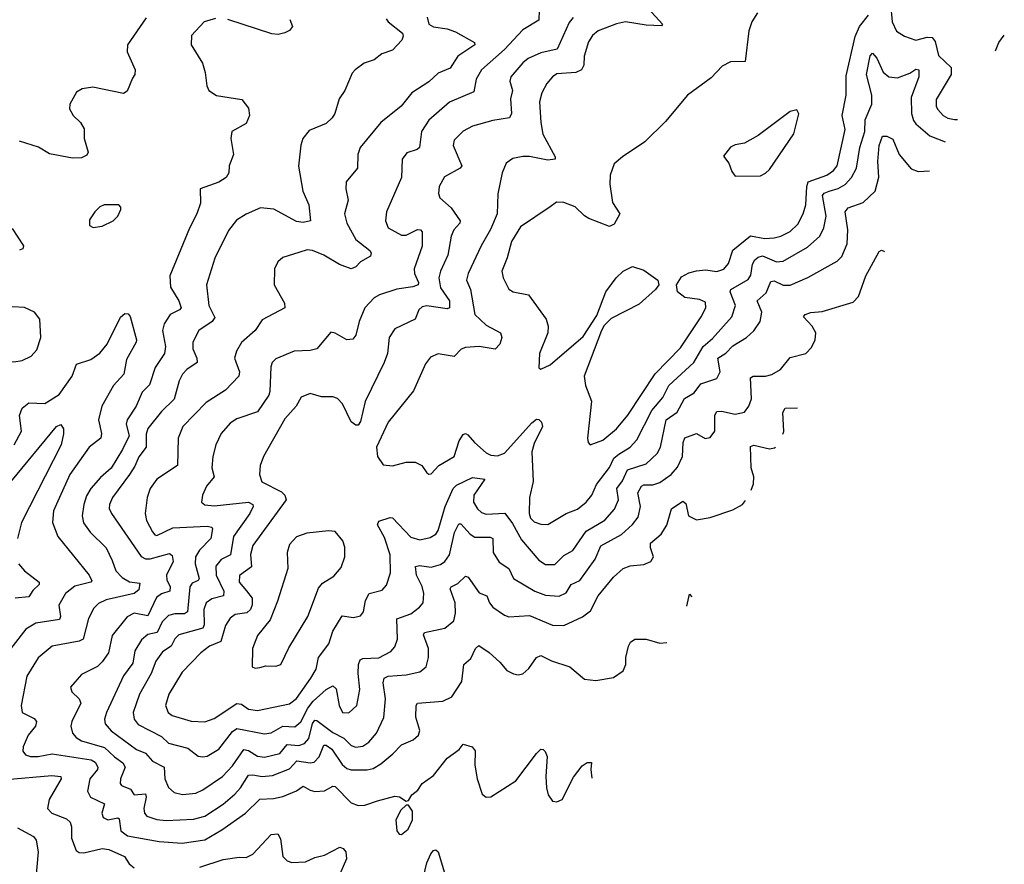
# Model space of a CAD drawing. Extents: x 1468344 to 1613994, y 525695 to 643861.
# Tile 392 of 427: x 1589894 to 1594202, y 600481 to 604175. Entities that reach past the tile are written whole.
import ezdxf

# ---------------------------------------------------------------- set-up
doc = ezdxf.new("R2010")
doc.units = 0

msp = doc.modelspace()

# ---------------------------------------------------------------- linework, layer by layer
at = {"layer": '0CON10XD'}
for points in [[(1592644.1, 604224.1), (1592706.7, 604155), (1592702.5, 604147.5), (1592635, 604150.8), (1592545, 604165.4), (1592505, 604156.7), (1592425, 604125.4), (1592400.5, 604105), (1592382.7, 604077.3), (1592364.6, 604015), (1592362.7, 603975), (1592351.9, 603955), (1592326.9, 603943.1), (1592245, 603937.7), (1592225, 603924.4), (1592200.9, 603895), (1592179.1, 603855), (1592169.1, 603815), (1592174.1, 603725), (1592183.8, 603673.8), (1592237.5, 603575), (1592237.5, 603565), (1592205, 603560), (1592125, 603576.1), (1592095, 603576.2), (1592052.1, 603567.9), (1592022.5, 603547.5), (1592004.6, 603505.4), (1591987, 603413), (1591984, 603325), (1591953.7, 603256.3), (1591912.8, 603185), (1591856.7, 603065), (1591849.6, 603035), (1591866.6, 602995), (1591885.4, 602885), (1591935, 602838.8), (1591998.6, 602805), (1592004.4, 602785), (1591994.5, 602755), (1591975, 602733.6), (1591905.3, 602744.7), (1591845, 602741.1), (1591826.6, 602733.4), (1591795, 602701.4), (1591725, 602712.7), (1591691.2, 602698.8), (1591670.5, 602669.5), (1591617.8, 602552.2), (1591506.2, 602413.8), (1591456, 602305), (1591459.6, 602265), (1591485, 602228.1), (1591525, 602223.8), (1591585, 602239.2), (1591625, 602239.4), (1591654.4, 602224.4), (1591675, 602193.3), (1591685, 602186.7), (1591695, 602188.8), (1591728.6, 602225), (1591795, 602264.4), (1591816.7, 602333.3), (1591835, 602360), (1591845, 602364.3), (1591855, 602359.2), (1591883.9, 602325), (1591935, 602280.4), (1591955, 602270), (1591985, 602266.7), (1592015, 602279.6), (1592135, 602412.2), (1592155, 602427.1), (1592165, 602426), (1592177.5, 602415), (1592181.4, 602395), (1592145, 602321.4), (1592134.7, 602285), (1592140.4, 602155), (1592124.6, 602085), (1592123.7, 602015), (1592129.2, 601995), (1592145, 601979.2), (1592175, 601968.2), (1592205, 601966.5), (1592285, 602015.6), (1592335, 602034.6), (1592372.7, 602065), (1592397.9, 602095), (1592418.5, 602141.5), (1592474.2, 602215.8), (1592493.7, 602256.3), (1592515.4, 602274.6)], [(1593703.9, 604243.9), (1593711.5, 604165), (1593730, 604125), (1593765, 604101.9), (1593814.6, 604084.6), (1593865, 604097.6), (1593886.5, 604096.5), (1593899.6, 604079.6), (1593915, 604017.5), (1593969.1, 603965), (1593969.3, 603935), (1593904.7, 603825), (1593904.6, 603795), (1593911.2, 603781.2), (1593935, 603755.5), (1593955, 603743.9), (1593985, 603737.8), (1593998.1, 603738)], [(1590447.1, 604182.9), (1590365.6, 604065), (1590365, 604033.3), (1590399.2, 603955), (1590398.8, 603935), (1590388.3, 603918.3), (1590365, 603862.5), (1590348.3, 603851.7), (1590215, 603879.5), (1590167.6, 603872.4), (1590143, 603857), (1590114.4, 603805.6), (1590112.5, 603785), (1590128, 603755), (1590160, 603725), (1590176.8, 603696.8), (1590177.1, 603655), (1590193.8, 603595), (1590187.7, 603582.3), (1590165, 603570), (1590125, 603569.4), (1590025, 603587.5), (1589977.2, 603617.2), (1589893.4, 603643.4)], [(1591677.5, 604185), (1591684.5, 604155), (1591705, 604142.7), (1591765, 604134.8), (1591801.6, 604121.6), (1591884, 604075), (1591885.7, 604065), (1591811.9, 604015), (1591777.8, 603962.2), (1591725, 603940.9), (1591685, 603903.1), (1591609.4, 603855), (1591564.1, 603795.9), (1591474.3, 603725), (1591383.5, 603615), (1591373.6, 603585), (1591372.2, 603525), (1591323.1, 603465), (1591321.1, 603435), (1591330.9, 603385), (1591315.3, 603325), (1591325.2, 603285.2), (1591365, 603213.3), (1591425.6, 603165), (1591431.9, 603155), (1591429.2, 603140.8), (1591385.6, 603115), (1591365, 603093.1), (1591345, 603085.6), (1591294.1, 603104.1), (1591225.6, 603145), (1591175, 603165.3), (1591151.9, 603168.1), (1591115, 603156.7), (1591045, 603134.2), (1591024.4, 603115.6), (1591008.6, 603085), (1591007.8, 603015), (1591053.1, 602935), (1591053.8, 602915), (1590955, 602862.5), (1590925.3, 602814.7), (1590865, 602762.2), (1590842.9, 602725), (1590834.6, 602695), (1590855.4, 602635), (1590852.9, 602615), (1590795, 602554.4), (1590709.9, 602500.1), (1590608.2, 602395), (1590587.3, 602345), (1590584.5, 602225), (1590495, 602165.5), (1590465.9, 602124.1), (1590452.1, 602085), (1590443.8, 602015), (1590449.6, 601985), (1590475, 601934.2), (1590485, 601921.1), (1590495, 601919.2), (1590565, 601952.4), (1590715, 601959.5), (1590735, 601955.5), (1590737.7, 601947.7), (1590730, 601905), (1590680.6, 601855), (1590664.2, 601825), (1590661.6, 601795), (1590679.4, 601730.6), (1590675, 601722.1), (1590649, 601711), (1590638.6, 601695), (1590628.6, 601585), (1590615, 601576.1), (1590573.2, 601576.8), (1590545, 601568.4), (1590518.4, 601541.6), (1590495.4, 601494.6), (1590454.5, 601485.5), (1590427.8, 601462.2), (1590398.6, 601415), (1590389.2, 601360.8), (1590348.6, 601305), (1590273.5, 601145), (1590265.9, 601115), (1590268.9, 601095), (1590293.9, 601065), (1590405, 600983.4), (1590445, 600967.1), (1590475, 600932), (1590526.4, 600906.4), (1590528.9, 600855), (1590545, 600817.1), (1590570, 600795), (1590606.7, 600786.7), (1590665, 600792), (1590695, 600805.9), (1590781.1, 600865), (1590825, 600911.5), (1590875, 600982.8), (1590895, 600978.6), (1590935, 600953.8), (1590965, 600949.2), (1591031.8, 600965), (1591065, 601004.8), (1591115, 601000.2), (1591141, 601009), (1591159, 601031), (1591175, 601096.4), (1591185, 601110.8), (1591195, 601109.8), (1591265, 601058), (1591312.6, 601032.6), (1591345, 601000.3), (1591365, 600993.6), (1591395, 600997.6), (1591422.3, 601015), (1591455.4, 601055), (1591487.3, 601122.7), (1591495.3, 601205), (1591485.3, 601275), (1591488.5, 601295), (1591506.2, 601303.8), (1591585, 601309.5), (1591645, 601322.5), (1591672.2, 601345), (1591682.7, 601385), (1591683.1, 601425), (1591661.5, 601485), (1591665, 601494), (1591755, 601513.5), (1591793.8, 601545), (1591801.3, 601578.7), (1591799.7, 601625), (1591777.8, 601685), (1591782, 601695), (1591810.7, 601709.3), (1591845, 601741.4), (1591856.7, 601736.7), (1591905, 601667.7), (1591938.9, 601655), (1591949.7, 601625), (1591965, 601605.4), (1592015, 601570), (1592035, 601562.5), (1592125, 601569.3), (1592225, 601526), (1592275, 601524.7), (1592357.1, 601562.9), (1592391.1, 601588.9), (1592424.8, 601655.2), (1592492.8, 601737.2), (1592534.4, 601775), (1592565, 601786.5), (1592625, 601791.8), (1592655.6, 601805), (1592667.1, 601825), (1592653.8, 601865), (1592653.6, 601885), (1592701.5, 601925), (1592726.3, 601963.7), (1592745.7, 602035), (1592795, 602069.4), (1592808.2, 602058.2), (1592820.5, 602005), (1592855, 601987.8), (1592915, 601998.2), (1593015, 602030.5), (1593057.1, 602055), (1593069.7, 602071.4)], [(1592166.9, 604216.9), (1592165, 604172.9), (1592095, 604129.6), (1592015.2, 604044.8), (1591915.4, 603955), (1591892.2, 603915), (1591880.7, 603859.3), (1591775, 603814.6), (1591684.3, 603735.7), (1591652.8, 603685), (1591643.8, 603616.2), (1591633.2, 603606.8), (1591587.6, 603592.4), (1591568.1, 603565), (1591564.4, 603484.4), (1591498.5, 603335), (1591494.5, 603295), (1591507.1, 603265), (1591565, 603232.9), (1591585, 603232.6), (1591635, 603256.5), (1591648, 603255), (1591655, 603246.2), (1591655.3, 603184.7), (1591620.8, 603085), (1591621.1, 603065), (1591639.3, 603025), (1591638.2, 603015), (1591614.3, 603005.7), (1591544.1, 602995.9), (1591468, 602972), (1591445, 602958.5), (1591404.5, 602915), (1591379.6, 602855), (1591365.3, 602795), (1591352, 602778), (1591325, 602774.4), (1591275, 602804.3), (1591255, 602807.5), (1591195, 602734.5), (1591165, 602727.5), (1591095, 602724.5), (1591015, 602692.1), (1590999.6, 602675), (1590993.7, 602656.4), (1590989.3, 602549.3), (1590985, 602531.9), (1590935, 602460), (1590845, 602428.8), (1590815, 602410.8), (1590776.5, 602365), (1590751.8, 602315), (1590738.8, 602265), (1590734.6, 602215), (1590745.7, 602175), (1590711.8, 602135), (1590694.5, 602095), (1590689.4, 602065), (1590705, 602052.3), (1590745, 602048.4), (1590895, 602065.2), (1590913.8, 602055), (1590915.9, 602045), (1590901.2, 602015), (1590830, 601915), (1590817.2, 601835), (1590776.2, 601813.8), (1590753.2, 601785), (1590753.3, 601745), (1590786.8, 601675), (1590785.4, 601655), (1590735, 601642.5), (1590710, 601625), (1590699.6, 601595), (1590701.6, 601528.4), (1590695.8, 601514.2), (1590590.5, 601485), (1590573, 601467), (1590557.8, 601435), (1590519.6, 601410.4), (1590490.3, 601369.7), (1590470.3, 601315), (1590417.9, 601225), (1590390.6, 601145), (1590394.7, 601115), (1590412.6, 601092.6), (1590515, 601039.2), (1590545, 601010.8), (1590629.4, 600989.4), (1590675, 600954.3), (1590695, 600950.5), (1590715, 600954.5), (1590765, 600984.7), (1590825, 601061.6), (1590845, 601074.3), (1590965, 601051.4), (1590995, 601056.5), (1591045, 601084.4), (1591098.1, 601081.9), (1591125, 601104.1), (1591155, 601163.8), (1591178.4, 601195), (1591235, 601244.8), (1591265, 601261.1), (1591278.5, 601248.5), (1591291.4, 601175), (1591306.2, 601145), (1591335, 601143.3), (1591368.9, 601175), (1591382.9, 601245), (1591375.3, 601315), (1591376.1, 601355), (1591383.3, 601375), (1591395, 601381.1), (1591465, 601383.2), (1591518.6, 601411.4), (1591535, 601432.5), (1591547.2, 601465), (1591543.8, 601555), (1591605, 601576.7), (1591643.8, 601605), (1591660.3, 601625), (1591662.9, 601665), (1591655.2, 601695.2), (1591630.4, 601745), (1591626.3, 601783.7), (1591642.9, 601787.1), (1591695, 601780), (1591735, 601792), (1591755, 601804.6), (1591775.2, 601834.8), (1591797.4, 601932.6), (1591815, 601969.4), (1591825, 601970), (1591865, 601924.6), (1591885, 601911.3), (1591952.1, 601912.1), (1591964.5, 601905), (1591966, 601845), (1591992.6, 601802.6), (1592034, 601774), (1592055, 601730.5), (1592148.1, 601675), (1592195, 601657.2), (1592255, 601654), (1592285, 601667.9), (1592307.8, 601705), (1592345, 601721.8), (1592411.8, 601815), (1592436.9, 601873.1), (1592527, 601923), (1592575, 601966.9), (1592600.4, 601999.6), (1592611.2, 602045), (1592599.5, 602105), (1592615, 602134.5), (1592625, 602140.7), (1592665, 602141.1), (1592695, 602150.8), (1592744.4, 602185.6), (1592772.9, 602217.1), (1592794.2, 602265), (1592796.9, 602325), (1592803.9, 602346.1), (1592855, 602365.4), (1592893.7, 602343.7), (1592915, 602347.5), (1592935.4, 602374.6), (1592936.4, 602445), (1592945, 602461.1), (1592965, 602462.5), (1593025, 602449.2), (1593065, 602457.8), (1593085.2, 602484.8), (1593096, 602516), (1593092, 602608), (1593104.1, 602615.9), (1593157.5, 602615), (1593185, 602622.2), (1593222.5, 602645), (1593265, 602697.5), (1593334, 602715), (1593359.3, 602740.7), (1593375.4, 602775), (1593376.9, 602805), (1593361.8, 602835), (1593324, 602875), (1593331.2, 602885), (1593355.5, 602894.5), (1593405, 602897.8), (1593541.1, 602938.9), (1593565, 602964), (1593596.7, 603055), (1593655, 603161.2), (1593665, 603166), (1593675, 603162.5), (1593677.9, 603159.7)], [(1592315.2, 604184.8), (1592298, 604162), (1592245.5, 604045), (1592175, 604029.7), (1592118.9, 604005), (1592095, 603985.4), (1592042.5, 603925), (1592039.5, 603905), (1592050, 603865), (1592041.2, 603828.8), (1592045.8, 603764.2), (1592038, 603745), (1591965, 603733.1), (1591875, 603709.2), (1591835, 603687.3), (1591795, 603647.1), (1591790.5, 603625), (1591828.1, 603535), (1591820.8, 603525), (1591753.3, 603486.7), (1591730, 603445), (1591726.7, 603415), (1591731.9, 603395), (1591781.7, 603351.7), (1591821.8, 603295), (1591820.5, 603285), (1591794.5, 603255), (1591781.7, 603228.3), (1591767.8, 603145), (1591735.3, 603075), (1591728.4, 603045), (1591735, 603002.2), (1591775.3, 602945), (1591775.4, 602915), (1591765, 602910.4), (1591675, 602922.9), (1591655, 602918.9), (1591640.4, 602905), (1591624.7, 602865.3), (1591535, 602822.5), (1591511.5, 602785), (1591504.2, 602714.2), (1591489.4, 602675), (1591405.3, 602505), (1591385, 602417.5), (1591375, 602402), (1591365, 602401.2), (1591345, 602416.2), (1591306.9, 602495), (1591285, 602517.5), (1591265, 602525.5), (1591215, 602525.4), (1591165, 602539.1), (1591126.2, 602523.8), (1591103.3, 602485), (1591055, 602428.9), (1590960.5, 602265), (1590946.2, 602225), (1590943.1, 602185), (1590954.2, 602154.2), (1591040.2, 602110.2), (1591053.8, 602095), (1591059.6, 602075), (1590915, 601875.5), (1590904, 601836), (1590908.1, 601781.9), (1590855.9, 601744.1), (1590854.7, 601715), (1590887, 601677), (1590911, 601645), (1590911.2, 601615), (1590904.2, 601595), (1590888.7, 601581.3), (1590837.3, 601572.7), (1590815, 601557.9), (1590795, 601525.7), (1590774.5, 601455.5), (1590724.8, 601435.2), (1590686.9, 601405), (1590605, 601321.4), (1590546.7, 601225), (1590532.7, 601175), (1590544.4, 601145), (1590561.2, 601131.2), (1590645, 601107.5), (1590705, 601104.2), (1590745, 601118.4), (1590845, 601183.7), (1590865, 601180.9), (1590895, 601159.4), (1590935, 601153.2), (1591075, 601183.3), (1591105, 601205.4), (1591168.2, 601295), (1591191.2, 601335), (1591201.6, 601385), (1591246.2, 601445), (1591265, 601500.6)], [(1593122.9, 604205), (1593098.1, 604165), (1593084.5, 604125.5), (1593068.9, 603991.1), (1593005, 603990.5), (1592968.1, 603971.9), (1592919.9, 603920.1), (1592815.6, 603845), (1592720.2, 603729.8), (1592629.5, 603640.5), (1592531.2, 603575), (1592495.7, 603544.3), (1592477.5, 603495), (1592476.9, 603455), (1592488.1, 603375), (1592520, 603325), (1592495, 603280), (1592475, 603270), (1592385, 603305.5), (1592365, 603316.7), (1592325, 603356.2), (1592275, 603375.4), (1592243.3, 603376.7), (1592215, 603355.8), (1592085, 603268.9), (1592046.8, 603205), (1592027.4, 603132.6), (1592004.4, 603075), (1592010, 603045), (1592035, 602995.8), (1592053.8, 602983.8), (1592121.2, 602971.2), (1592197.5, 602865), (1592207.1, 602835), (1592205.6, 602805), (1592169.2, 602715), (1592165, 602652.5), (1592175, 602646.7), (1592215, 602665.6), (1592360.2, 602789.8), (1592419.5, 602880.5), (1592458.9, 602985), (1592503.8, 603045), (1592535, 603074.5), (1592575, 603095.7), (1592625, 603079.2), (1592686.2, 603035), (1592691.2, 603015), (1592676, 602995), (1592605, 602930.9), (1592482, 602868), (1592452.1, 602837.9), (1592439.5, 602815), (1592364.3, 602615.7), (1592370, 602575), (1592396.4, 602506.4), (1592378, 602345), (1592381.2, 602325), (1592390, 602315), (1592445, 602335.5), (1592504.8, 602385.2), (1592554.7, 602445), (1592674.8, 602625.2), (1592785, 602739.6), (1592876.2, 602875), (1592896.5, 602915), (1592895, 602938.8), (1592868.8, 602951.2), (1592805, 602960), (1592772, 602985), (1592768, 603015), (1592790.2, 603049.8), (1592822.4, 603067.6), (1592855, 603076.4), (1592895, 603081.1), (1592945, 603073.9), (1592975, 603082.9), (1592995, 603108), (1593013.8, 603166.2), (1593091.3, 603228.7), (1593155, 603218), (1593195, 603220.5), (1593225, 603227.6), (1593265, 603248.7), (1593299.5, 603280.5), (1593322.1, 603325), (1593334.4, 603365.6), (1593337.7, 603445), (1593344.8, 603465), (1593425.5, 603495), (1593455.4, 603515), (1593471.1, 603535), (1593505.8, 603695), (1593492.4, 603755), (1593510.5, 603845), (1593510.4, 603929.6), (1593549.3, 604100.7), (1593568.4, 604145), (1593607.4, 604195)], [(1590750.4, 604179.6), (1590701.4, 604165), (1590645.8, 604105), (1590644.3, 604064.3), (1590694.4, 603984.4), (1590705.9, 603944.1), (1590712.5, 603885), (1590722, 603865), (1590755, 603843.1), (1590865.6, 603825.6), (1590895, 603787.5), (1590900, 603755), (1590885, 603720), (1590822, 603685), (1590818, 603655), (1590830, 603585), (1590811.2, 603535), (1590810, 603505), (1590797.5, 603485), (1590765, 603464.5), (1590683.3, 603435), (1590685, 603372.5), (1590669.1, 603325), (1590637.2, 603262.7), (1590550.8, 603055), (1590554.6, 603005), (1590590.4, 602945), (1590600.4, 602915), (1590593.3, 602905), (1590552.7, 602885), (1590525.8, 602844.2), (1590519.7, 602815), (1590531.6, 602745), (1590528.4, 602715), (1590486.6, 602653.4), (1590461.8, 602578.2), (1590430.4, 602545), (1590403.9, 602485), (1590364.6, 602425), (1590360.6, 602405), (1590373.8, 602355), (1590344.8, 602295.2), (1590295, 602213.8), (1590247.3, 602172.7), (1590205.5, 602124.5), (1590187.1, 602092.9), (1590175.2, 602055), (1590168.1, 602005), (1590173.6, 601973.6), (1590203.3, 601933.3), (1590273.1, 601865), (1590299.6, 601809.6), (1590315.4, 601765), (1590342.3, 601735), (1590375, 601716.5), (1590420.7, 601710.7), (1590415, 601681.5), (1590395.2, 601664.8), (1590273, 601637), (1590238.8, 601621.2), (1590218.7, 601601.3), (1590195, 601555.8), (1590172.5, 601465), (1590155, 601456.9), (1590036.2, 601435), (1589975, 601384.5), (1589926.2, 601303.8), (1589900.5, 601175), (1589905.8, 601145), (1589958.2, 601118.2), (1589968.1, 601105), (1589963.6, 601085), (1589931.5, 601045), (1589909.4, 600995), (1589908.6, 600975), (1589919.1, 600959.1), (1589941.8, 600951.8), (1589975, 600952), (1590035.9, 600964.1), (1590207.5, 600937.5), (1590225, 600928), (1590235.9, 600905)], [(1591498.2, 604178.2), (1591505.8, 604165), (1591569.2, 604115), (1591572.3, 604102.3), (1591565.7, 604085), (1591525, 604041.9), (1591478.8, 604025), (1591445, 603998.6), (1591401.2, 603985), (1591362, 603955), (1591349.7, 603940.3), (1591317.5, 603865), (1591292.1, 603827.9), (1591273.1, 603765), (1591261.4, 603745), (1591235, 603720.6), (1591160.2, 603689.8), (1591133.1, 603655), (1591123.8, 603626.2), (1591114.5, 603534.5), (1591132.7, 603425), (1591159.5, 603365), (1591166.2, 603295), (1591135, 603287.1), (1591105, 603291.8), (1591006.5, 603346.5), (1590947.8, 603352.2), (1590885, 603324.4), (1590842.6, 603297.4), (1590807.3, 603252.7), (1590747.9, 603132.1), (1590711.2, 603015), (1590722.3, 602925), (1590748, 602872), (1590736.9, 602855), (1590677.5, 602815), (1590651.3, 602765), (1590651.8, 602735), (1590668.9, 602695), (1590671.1, 602675), (1590625.5, 602645), (1590606.2, 602625), (1590591.6, 602595), (1590569.7, 602515), (1590515, 602460.8), (1590455, 602386.4), (1590447.5, 602362.5), (1590447.4, 602305), (1590415, 602263.4), (1590397.9, 602222.1), (1590374.3, 602185.7), (1590300, 602085), (1590287.1, 602055), (1590286.2, 602036.2), (1590295.5, 602015), (1590426.4, 601826.4), (1590445, 601816.9), (1590465, 601817), (1590549.8, 601839.8), (1590561.5, 601831.5), (1590565.8, 601805), (1590536.7, 601745), (1590538.6, 601725), (1590552.8, 601695), (1590551.5, 601675), (1590515, 601663.3), (1590492.4, 601647.6), (1590455, 601567.1), (1590395, 601579.1), (1590365, 601563.6), (1590299, 601481), (1590282.7, 601405), (1590255, 601366.4), (1590234.2, 601345.8), (1590165, 601310.6), (1590116, 601255), (1590122.5, 601235), (1590154.7, 601204.7), (1590161.2, 601185), (1590122.1, 601105), (1590117.9, 601085), (1590125.4, 601055), (1590141.8, 601035), (1590165, 601021.1), (1590265, 600992.1), (1590309.3, 600950.7), (1590345.3, 600925), (1590356.3, 600905), (1590335.4, 600855), (1590334.6, 600835), (1590340.5, 600825), (1590379.4, 600809.4), (1590395, 600784.7), (1590445, 600789.1), (1590447.7, 600775), (1590436.8, 600725), (1590440.7, 600705), (1590451.1, 600691.1), (1590495, 600676.9), (1590535, 600671.9), (1590655, 600677.9), (1590705, 600691), (1590785, 600743.3), (1590835, 600787.9), (1590861, 600815), (1590895, 600870), (1590915, 600872.8), (1590955, 600864.4), (1591001.1, 600868.9), (1591075, 600898.4), (1591106.9, 600933.1), (1591165, 600924.3), (1591182.2, 600927.8), (1591205, 600951.2), (1591225, 601002.2), (1591235, 601002.4), (1591260, 600985), (1591305, 600917.1), (1591325, 600900), (1591345, 600893.4), (1591415, 600893.4), (1591440.6, 600899.4), (1591475, 600919.6), (1591526.4, 600963.6), (1591565, 601002.9), (1591616, 601025), (1591639.4, 601045), (1591644.4, 601065.6), (1591627.1, 601125), (1591628.5, 601175), (1591634.3, 601185), (1591745, 601193.8), (1591785, 601213.3), (1591829.1, 601280.9), (1591837.1, 601355), (1591868.6, 601381.4), (1591888, 601425), (1591902.9, 601437.1), (1591947.7, 601407.7), (1591995.2, 601365.2), (1592025, 601328.9), (1592055, 601314.4), (1592075, 601309.2), (1592095, 601314), (1592122.4, 601337.6), (1592155.4, 601384.6), (1592175, 601394.4), (1592220.5, 601370.5), (1592301.2, 601345), (1592365, 601290), (1592415, 601284.3), (1592491.7, 601298.3), (1592535, 601327.5), (1592545.9, 601354.1), (1592546, 601385), (1592558, 601435), (1592567.3, 601452.7), (1592585, 601466.2), (1592635, 601465.7), (1592695, 601447.9), (1592725.3, 601450.9)], [(1591076.7, 604175), (1591087.5, 604145), (1591075, 604127.5), (1591055, 604116.7), (1591025, 604110), (1590997.1, 604112.9), (1590805, 604176.1)], [(1594164.4, 604038.2), (1594178.1, 604075), (1594202.2, 604106.2)], [(1592515.4, 602274.6), (1592565, 602304.7), (1592595, 602337.9), (1592660.2, 602465), (1592708.1, 602521.9), (1592734.9, 602575.1), (1592844.1, 602675), (1592885, 602744.7), (1592925, 602780.4), (1593010, 602875), (1593026.8, 602925), (1593002.4, 602985), (1593005.3, 602994.8), (1593082.1, 603037.9), (1593093.1, 603056.9), (1593100.4, 603105), (1593111.4, 603125), (1593125, 603136.4), (1593145, 603141.9), (1593205, 603115.3), (1593235, 603119.1), (1593340.6, 603179.4), (1593395, 603227.9), (1593412.8, 603265), (1593422.2, 603315), (1593407.1, 603405), (1593413.7, 603416.3), (1593435.8, 603425), (1593475, 603436.5), (1593506.3, 603453.7), (1593534.3, 603485), (1593555.7, 603525), (1593570.4, 603615), (1593591.9, 603685), (1593593.2, 603736.8), (1593623.1, 603805), (1593623, 603845), (1593598.6, 603935), (1593615, 604016.2), (1593625, 604028.6), (1593645, 604005.6), (1593672.7, 603945), (1593697.5, 603925), (1593735, 603920.3), (1593789.3, 603940.7), (1593815, 603958.5), (1593828.6, 603955), (1593828.7, 603925), (1593794.8, 603835), (1593796.7, 603765), (1593805, 603733.1), (1593815, 603719.4), (1593876.6, 603666.6), (1593943.7, 603639.7)], [(1593025, 603490), (1593135, 603492), (1593157.3, 603502.7), (1593175, 603520), (1593282, 603675), (1593303.3, 603763.3), (1593295, 603780), (1593265, 603772.5), (1593125, 603667.5), (1593065, 603634), (1593025, 603627.5), (1593005, 603617.5), (1592973, 603577), (1592997, 603547), (1593010.5, 603510.5), (1593025, 603490)], [(1591265, 601500.6), (1591305, 601568.1), (1591355, 601560), (1591385, 601567.5), (1591398.9, 601585), (1591406.8, 601635), (1591422.7, 601665), (1591480.4, 601679.6), (1591498.9, 601701.1), (1591516.3, 601755), (1591514.8, 601835), (1591490.8, 601910.8), (1591460.5, 601965), (1591465, 601980.8), (1591515, 601997.3), (1591525, 601995.5), (1591605, 601912.1), (1591645, 601899.5), (1591690.3, 601909.7), (1591714.8, 601925.2), (1591725, 601941.1), (1591756.6, 602045), (1591790.7, 602125), (1591805, 602138.4), (1591875, 602173.2), (1591930, 602165), (1591881.2, 602095), (1591879.6, 602065), (1591896.8, 602035), (1591915, 602019.1), (1591935, 602012.5), (1592017, 602017), (1592050.6, 601970.6), (1592089.5, 601899.5), (1592165, 601810.9), (1592195, 601792.7), (1592235, 601792.5), (1592275, 601831.8), (1592315, 601852.9), (1592372.8, 601937.2), (1592455, 601986.6), (1592496.3, 602033.7), (1592513.8, 602075), (1592507.2, 602125), (1592532.3, 602157.7), (1592554.1, 602205.9), (1592635, 602232.8), (1592683.2, 602276.8), (1592698.6, 602305), (1592723.1, 602425), (1592771.1, 602458.9), (1592802.5, 602517.5), (1592845, 602543.1), (1592875, 602581.6), (1592945, 602605.6), (1592959.2, 602635), (1592949.1, 602695), (1592983.6, 602716.4), (1593015, 602747.8), (1593075, 602784.5), (1593106.8, 602813.2), (1593134.7, 602855.3), (1593141.5, 602895), (1593120.7, 602945), (1593159.7, 602980.3), (1593180.1, 603029.9), (1593195, 603032.5), (1593235, 603012.9), (1593265.7, 603014.3), (1593343.3, 603046.7), (1593471.6, 603118.4), (1593491.3, 603138.7), (1593515.3, 603195), (1593517.4, 603255), (1593505.4, 603335), (1593518.6, 603351.4), (1593584.8, 603375.2), (1593637.1, 603425), (1593653.6, 603486.4), (1593649.5, 603555), (1593655.3, 603625), (1593670, 603665), (1593688, 603665), (1593715, 603651.9), (1593742, 603585), (1593795, 603521.8), (1593825, 603511.3), (1593874.3, 603514.1)], [(1590216.1, 603266.1), (1590255, 603272), (1590303.3, 603295), (1590324.1, 603315.9), (1590336.7, 603345), (1590336.7, 603355), (1590327.5, 603365), (1590264.4, 603365.6), (1590245, 603356), (1590223.8, 603335), (1590200.5, 603299.5), (1590200, 603275), (1590216.1, 603266.1)], [(1589861.7, 603261.7), (1589911.2, 603185), (1589907.7, 603172.3), (1589894, 603166)], [(1589868, 602678), (1589905, 602684.5), (1589945, 602702.9), (1589969.6, 602730.4), (1589986.5, 602785), (1589982.9, 602865), (1589959.2, 602895), (1589915, 602915.4), (1589865, 602918.7), (1589810, 602905), (1589785, 602886.7), (1589768.5, 602855), (1589773.6, 602815), (1589787.4, 602777.4), (1589851.9, 602681.9), (1589868, 602678)], [(1589870, 602315), (1589902.5, 602375), (1589893.1, 602443.1), (1589904.5, 602475), (1589935, 602498.6), (1590005, 602495.4), (1590066.4, 602535), (1590123.7, 602616.3), (1590142.5, 602667.5), (1590205, 602688.2), (1590245, 602716.5), (1590276.5, 602755), (1590335, 602874), (1590355, 602890), (1590368.3, 602888.3), (1590377.1, 602877.1), (1590405.4, 602775), (1590403.5, 602765), (1590361.7, 602688.3), (1590350, 602625), (1590304.6, 602575.4), (1590253.6, 602485), (1590238.6, 602425), (1590251.9, 602365), (1590249.7, 602345), (1590198.8, 602305), (1590113.7, 602186.3), (1590042.6, 602027.4), (1590038.2, 601975), (1590061.5, 601915), (1590198.2, 601745), (1590209.4, 601720.6), (1590205.3, 601714.7), (1590135, 601697.2), (1590095.2, 601664.8), (1590065.4, 601614.6), (1590072.2, 601565), (1590067.8, 601552.2), (1589965, 601535.8), (1589921.4, 601508.6), (1589855.3, 601425)], [(1593232.9, 602362.4), (1593237, 602373), (1593232.7, 602457.3), (1593243.6, 602476.4), (1593297.5, 602477.4)], [(1589855, 602153.4), (1590055, 602396), (1590075, 602403.8), (1590085.6, 602385.6), (1590086.4, 602363.6), (1590076, 602315), (1589902.8, 601975), (1589884.1, 601905)], [(1593095, 602116.6), (1593105.5, 602145), (1593106.5, 602175), (1593094.6, 602215), (1593092, 602308), (1593105.7, 602314.3), (1593175, 602298.2), (1593197.3, 602302.7), (1593200.9, 602305.3)], [(1590925, 601338.8), (1590945, 601342), (1590971.7, 601348.3), (1591015, 601347.5), (1591036.2, 601355), (1591072.1, 601427.9), (1591155.4, 601565), (1591201.3, 601688.7), (1591219.5, 601710.5), (1591269.5, 601740.5), (1591300.8, 601779.2), (1591317.3, 601825), (1591317.6, 601867.6), (1591308.2, 601895), (1591275, 601935.7), (1591245, 601939.5), (1591150.6, 601929.4), (1591105, 601912.5), (1591075, 601878.8), (1591064.3, 601845), (1591066.9, 601775), (1591022.2, 601632.2), (1590990.5, 601549.5), (1590935, 601480.8), (1590913.5, 601425), (1590911.2, 601345), (1590925, 601338.8)], [(1589889.5, 601795), (1589915.6, 601765), (1589980, 601715), (1589980, 601705), (1589951.7, 601678.3), (1589935, 601650.9), (1589875.2, 601644.8)], [(1592812.9, 601609.9), (1592825, 601662.5), (1592835.1, 601650.3)], [(1590235.9, 600905), (1590235.4, 600895), (1590201.1, 600855), (1590191.1, 600801.1), (1590204.3, 600775), (1590265.6, 600745), (1590253.2, 600705), (1590258.9, 600685), (1590280, 600675), (1590323.6, 600683.6), (1590330.2, 600680.2), (1590337, 600627), (1590365.6, 600605.6), (1590505, 600580.8), (1590605, 600572.9), (1590705, 600588.6), (1590778.8, 600631.2), (1590882.7, 600705), (1590944.3, 600765.7), (1591005, 600768.4), (1591045, 600778), (1591105, 600802), (1591135, 600823.3), (1591164.8, 600804.8), (1591185, 600800), (1591227.3, 600802.7), (1591265, 600822.9), (1591275, 600821.1), (1591345, 600749.1), (1591375, 600738.2), (1591405, 600740), (1591459.2, 600759.2), (1591535, 600779.2), (1591555.8, 600775.8), (1591585, 600757.5), (1591595, 600760), (1591610, 600785), (1591636.2, 600805), (1591655.8, 600835), (1591705, 600868.9), (1591765, 600944.5), (1591817.4, 600982.6), (1591835, 601006), (1591874.2, 600994.2), (1591887.8, 600977.8), (1591885.5, 600915), (1591895.8, 600855), (1591918.3, 600788.3), (1591935, 600773.8), (1591955, 600776), (1592064.6, 600845.4), (1592155, 600966.2), (1592175, 600983.8), (1592185, 600983.3), (1592194.1, 600974.1), (1592201.7, 600951.7), (1592195.6, 600865), (1592199.2, 600815), (1592206, 600785), (1592225, 600756.7), (1592245, 600753.8), (1592268, 600765), (1592317.8, 600862.2), (1592355, 600912), (1592376.7, 600926.7), (1592395.9, 600925.9), (1592392.5, 600895), (1592397.6, 600857.2)], [(1589835, 600851.1), (1590035, 600869.6), (1590075, 600865.5), (1590075.3, 600855), (1590022.7, 600765), (1590016.7, 600725), (1590035.7, 600705), (1590099.2, 600679.2), (1590115.7, 600665.7), (1590121.3, 600645), (1590120.8, 600595), (1590141.1, 600541.1), (1590155, 600532.2), (1590175, 600530.4), (1590255, 600550.7), (1590285, 600545.8), (1590353.3, 600515), (1590373.3, 600483.3), (1590395.3, 600465.3)], [(1591565, 600611.2), (1591594.3, 600635), (1591613.3, 600675), (1591612.9, 600712.9), (1591595, 600740), (1591585, 600740), (1591562.1, 600717.9), (1591539.4, 600675), (1591545, 600627.5), (1591555, 600613.3), (1591565, 600611.2)], [(1589885, 600640.4), (1589955, 600602.2), (1589966.1, 600586.1), (1589974.6, 600535), (1589964.2, 600404.2)], [(1590682.3, 600467.7), (1590785, 600501.5), (1590855, 600512), (1590885, 600510), (1590915, 600525.8), (1590995, 600611.4), (1591024.2, 600614.2), (1591035, 600592.5), (1591045.4, 600515.4), (1591065, 600495.6), (1591085, 600488.5), (1591145, 600491.2), (1591185, 600510.4), (1591228.5, 600521.5), (1591295, 600555.7), (1591309.6, 600549.6), (1591321.4, 600535), (1591324.4, 600505), (1591284.4, 600415)], [(1591655, 600401.2), (1591675, 600486.7), (1591692.6, 600527.4), (1591705, 600541.2), (1591715, 600544), (1591725.4, 600535.4), (1591770.4, 600385)]]:
    msp.add_lwpolyline(points, dxfattribs=at)

doc.saveas('drawing.dxf')
